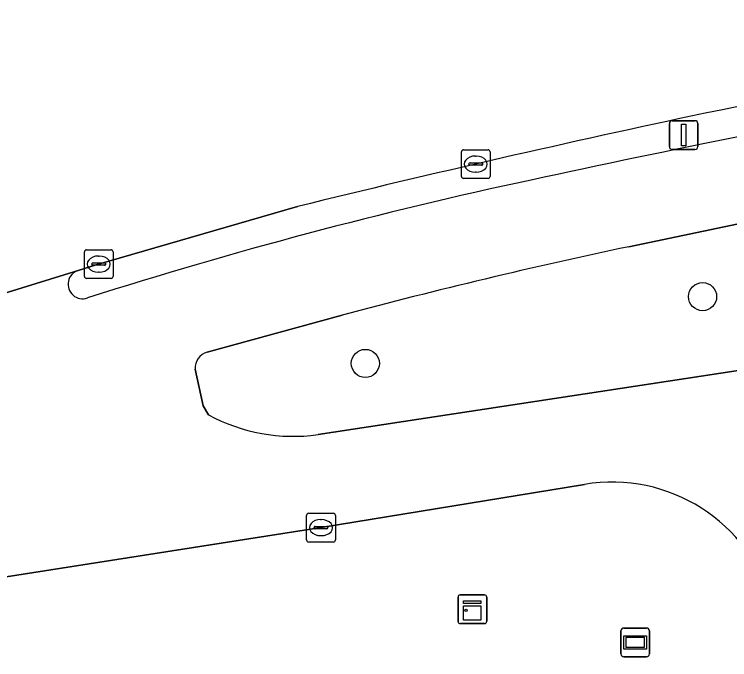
# Model space of a CAD drawing. Extents: x 159217 to 160349, y 381246 to 382172.
# Drawn here: x 160086.88 to 160111.76, y 382102.51 to 382124.96 of the extents above; entities that cross this region are included whole.
import ezdxf

# ---------------------------------------------------------------- set-up
doc = ezdxf.new("R2010")
doc.units = 0
for name, color, linetype in [('IMGEO_Berm_groen', 7, 'Continuous'), ('IMGEO_Berm_open', 7, 'Continuous'), ('IMGEO_Boom', 7, 'Continuous'), ('IMGEO_Fietspad_gesloten', 7, 'Continuous'), ('IMGEO_Kast', 7, 'Continuous'), ('IMGEO_Kolk', 7, 'Continuous'), ('IMGEO_Lichtmast', 7, 'Continuous'), ('IMGEO_Reclamebord', 7, 'Continuous'), ('IMGEO_Rijbaan_regionaal_gesloten', 7, 'Continuous'), ('IMGEO_Voetpad_open', 7, 'Continuous')]:
    doc.layers.add(name, color=color, linetype=linetype)

msp = doc.modelspace()

# ---------------------------------------------------------------- linework, layer by layer
at = {"layer": 'IMGEO_Berm_groen'}
for points in [[(160116.93, 382114.496), (160116.195, 382118.514), (160115.824, 382118.451), (160108.252, 382116.872)], [(160098.281, 382114.492), (160093.583, 382113.204)], [(160097.443, 382110.336), (160115.487, 382113.092), (160116.93, 382114.496)], [(160093.17, 382112.619), (160093.447, 382111.337), (160093.636, 382111.029)]]:
    msp.add_lwpolyline(points, dxfattribs=at)
for centre, radius, start, end in [((160148.898, 381924.511), 196.609, 101.931, 104.91872), ((160093.742, 382112.653), 0.573, 106.1324, 183.4248), ((160096.591, 382116.46), 6.183, 241.4487, 277.9178)]:
    msp.add_arc(centre, radius, start, end, dxfattribs=at)
at = {"layer": 'IMGEO_Berm_open'}
msp.add_lwpolyline([(160096.734, 382118.273), (160089.729, 382116.243), (160089.097, 382116.051)], dxfattribs=at)
for centre, radius, start, end in [((160203.683, 381655.947), 474.723, 98.89961, 101.2695), ((160198.169, 381690.722), 438.511, 100.31809, 102.28686), ((160208.375, 381662.979), 468.781, 101.9998, 103.77741), ((160138.707, 381960.627), 162.135, 102.05272, 107.69637), ((160089.257, 382115.569), 0.507, 108.3289, 289.0411)]:
    msp.add_arc(centre, radius, start, end, dxfattribs=at)
at = {"layer": 'IMGEO_Boom'}
for centre in [(160110.817, 382115.136), (160099.088, 382112.813)]:
    msp.add_circle(centre, 0.489, dxfattribs=at)
at = {"layer": 'IMGEO_Fietspad_gesloten'}
for points in [[(160108.252, 382116.872), (160115.824, 382118.451), (160116.195, 382118.514), (160129.309, 382120.737)], [(160089.097, 382116.051), (160084.71, 382114.692)], [(160093.583, 382113.204), (160098.281, 382114.492)], [(160115.487, 382113.092), (160097.443, 382110.336)], [(160093.636, 382111.029), (160093.447, 382111.337), (160093.17, 382112.619)], [(160068.082, 382102.51), (160079.485, 382104.335), (160080.813, 382104.484), (160097.547, 382107.103), (160106.708, 382108.608)]]:
    msp.add_lwpolyline(points, dxfattribs=at)
for centre, radius, start, end in [((160198.169, 381690.722), 438.511, 100.31809, 102.28686), ((160138.707, 381960.627), 162.135, 102.05272, 107.69637), ((160148.898, 381924.511), 196.609, 101.931, 104.91872), ((160089.257, 382115.569), 0.507, 108.3289, 289.0411), ((160093.742, 382112.653), 0.573, 106.1324, 183.4248), ((160096.591, 382116.46), 6.183, 241.4487, 277.9178), ((160107.664, 382102.891), 5.796, 15.5172, 99.4962)]:
    msp.add_arc(centre, radius, start, end, dxfattribs=at)
at = {"layer": 'IMGEO_Kast'}
for p, q in [((160102.311, 382103.838), (160102.311, 382104.679)), ((160102.311, 382104.679), (160102.311, 382103.838)), ((160102.386, 382104.763), (160103.227, 382104.763)), ((160103.227, 382104.763), (160102.386, 382104.763)), ((160103.311, 382104.688), (160103.311, 382103.847)), ((160103.311, 382103.847), (160103.311, 382104.688)), ((160103.236, 382103.763), (160102.395, 382103.763)), ((160102.395, 382103.763), (160103.236, 382103.763))]:
    msp.add_line(p, q, dxfattribs=at)
for points in [[(160102.506, 382104.553), (160103.106, 382104.553), (160103.106, 382104.468), (160102.506, 382104.468), (160102.506, 382104.553)], [(160102.506, 382104.378), (160103.106, 382104.378), (160103.106, 382103.889), (160102.506, 382103.889), (160102.506, 382104.378)]]:
    msp.add_lwpolyline(points, dxfattribs=at)
msp.add_circle((160102.59, 382104.227), 0.0377, dxfattribs=at)
for centre, start, end in [((160102.389, 382104.685), 92.4484, 184.2845), ((160102.389, 382104.685), 92.4484, 184.2845), ((160103.233, 382104.685), 2.4484, 94.2845), ((160103.233, 382104.685), 2.4484, 94.2845), ((160102.389, 382103.841), 182.4484, 274.2845), ((160102.389, 382103.841), 182.4484, 274.2845), ((160103.233, 382103.841), 272.4484, 4.2845), ((160103.233, 382103.841), 272.4484, 4.2845)]:
    msp.add_arc(centre, 0.0779, start, end, dxfattribs=at)
at = {"layer": 'IMGEO_Kolk'}
for p, q in [((160102.503, 382120.246), (160103.355, 382120.246)), ((160102.428, 382119.32), (160102.428, 382120.172)), ((160102.916, 382120.026), (160102.941, 382120.026)), ((160103.429, 382120.172), (160103.429, 382119.32)), ((160102.687, 382119.74), (160102.687, 382119.752)), ((160102.73, 382119.789), (160103.128, 382119.789)), ((160103.171, 382119.752), (160103.171, 382119.74)), ((160103.125, 382119.703), (160102.727, 382119.703)), ((160103.355, 382119.246), (160102.503, 382119.246)), ((160102.939, 382119.466), (160102.914, 382119.466)), ((160089.391, 382116.768), (160090.243, 382116.768)), ((160089.316, 382115.842), (160089.316, 382116.694)), ((160089.804, 382116.548), (160089.829, 382116.548)), ((160090.317, 382116.694), (160090.317, 382115.842)), ((160089.575, 382116.262), (160089.575, 382116.274)), ((160089.618, 382116.311), (160090.016, 382116.311)), ((160090.059, 382116.274), (160090.059, 382116.262)), ((160090.013, 382116.225), (160089.615, 382116.225)), ((160090.243, 382115.768), (160089.391, 382115.768)), ((160089.827, 382115.988), (160089.802, 382115.988)), ((160097.121, 382107.603), (160097.973, 382107.603)), ((160097.046, 382106.677), (160097.046, 382107.529)), ((160097.534, 382107.383), (160097.559, 382107.383)), ((160098.047, 382107.529), (160098.047, 382106.677)), ((160097.305, 382107.097), (160097.305, 382107.109)), ((160097.743, 382107.06), (160097.345, 382107.06)), ((160097.348, 382107.146), (160097.746, 382107.146)), ((160097.789, 382107.109), (160097.789, 382107.097)), ((160097.557, 382106.823), (160097.532, 382106.823)), ((160097.973, 382106.603), (160097.121, 382106.603))]:
    msp.add_line(p, q, dxfattribs=at)
for points in [[(160102.503, 382120.246), (160103.355, 382120.246)], [(160102.428, 382119.32), (160102.428, 382120.172)], [(160103.429, 382120.172), (160103.429, 382119.32)], [(160103.355, 382119.246), (160102.503, 382119.246)], [(160089.391, 382116.768), (160090.243, 382116.768)], [(160089.316, 382115.842), (160089.316, 382116.694)], [(160090.317, 382116.694), (160090.317, 382115.842)], [(160090.243, 382115.768), (160089.391, 382115.768)], [(160097.121, 382107.603), (160097.973, 382107.603)], [(160097.046, 382106.677), (160097.046, 382107.529)], [(160098.047, 382107.529), (160098.047, 382106.677)], [(160097.973, 382106.603), (160097.121, 382106.603)]]:
    msp.add_lwpolyline(points, dxfattribs=at)
for centre, radius, start, end in [((160102.505, 382120.17), 0.0765, 91.552, 178.448), ((160102.505, 382120.17), 0.0765, 91.552, 178.448), ((160103.353, 382120.17), 0.0765, 1.552, 88.448), ((160103.353, 382120.17), 0.0765, 1.552, 88.448), ((160102.727, 382119.749), 0.0403, 85.8775, 175.7526), ((160102.724, 382119.739), 0.0366, 178.938, 274.7102), ((160103.128, 382119.746), 0.043, 264.8664, 352.4533), ((160103.132, 382119.751), 0.0386, 1.7309, 96.639), ((160102.505, 382119.322), 0.0765, 181.552, 268.448), ((160102.505, 382119.322), 0.0765, 181.552, 268.448), ((160103.353, 382119.322), 0.0765, 271.552, 358.448), ((160103.353, 382119.322), 0.0765, 271.552, 358.448), ((160089.393, 382116.692), 0.0765, 91.552, 178.448), ((160089.393, 382116.692), 0.0765, 91.552, 178.448), ((160090.241, 382116.692), 0.0765, 1.552, 88.448), ((160090.241, 382116.692), 0.0765, 1.552, 88.448), ((160089.615, 382116.271), 0.0403, 85.8775, 175.7526), ((160089.612, 382116.261), 0.0366, 178.938, 274.7102), ((160090.016, 382116.268), 0.043, 264.8664, 352.4533), ((160090.02, 382116.273), 0.0386, 1.7309, 96.639), ((160089.393, 382115.844), 0.0765, 181.552, 268.448), ((160089.393, 382115.844), 0.0765, 181.552, 268.448), ((160090.241, 382115.844), 0.0765, 271.552, 358.448), ((160090.241, 382115.844), 0.0765, 271.552, 358.448), ((160097.123, 382107.527), 0.0765, 91.552, 178.448), ((160097.123, 382107.527), 0.0765, 91.552, 178.448), ((160097.971, 382107.527), 0.0765, 1.552, 88.448), ((160097.971, 382107.527), 0.0765, 1.552, 88.448), ((160097.345, 382107.106), 0.0403, 85.8775, 175.7526), ((160097.342, 382107.096), 0.0366, 178.938, 274.7102), ((160097.746, 382107.103), 0.043, 264.8664, 352.4533), ((160097.75, 382107.108), 0.0386, 1.7309, 96.639), ((160097.123, 382106.679), 0.0765, 181.552, 268.448), ((160097.123, 382106.679), 0.0765, 181.552, 268.448), ((160097.971, 382106.679), 0.0765, 271.552, 358.448), ((160097.971, 382106.679), 0.0765, 271.552, 358.448)]:
    msp.add_arc(centre, radius, start, end, dxfattribs=at)
for centre, major_axis, ratio, start_param, end_param in [((160102.915, 382119.746), (-0.387, 0.002), 0.722429, 4.712389, 7.853982), ((160102.94, 382119.746), (-0.39, 0.002), 0.717154, 1.570796, 4.712389), ((160089.803, 382116.268), (-0.387, 0.002), 0.722429, 4.712389, 7.853982), ((160089.828, 382116.268), (-0.39, 0.002), 0.717154, 1.570796, 4.712389), ((160097.533, 382107.103), (-0.387, 0.002), 0.722429, 4.712389, 7.853982), ((160097.558, 382107.103), (-0.39, 0.002), 0.717154, 1.570796, 4.712389)]:
    msp.add_ellipse(centre, major_axis=major_axis, ratio=ratio, start_param=start_param, end_param=end_param, dxfattribs=at)
at = {"layer": 'IMGEO_Lichtmast'}
for p, q in [((160109.763, 382121.255), (160110.553, 382121.255)), ((160110.553, 382121.255), (160109.763, 382121.255)), ((160109.663, 382120.355), (160109.663, 382121.155)), ((160109.663, 382121.155), (160109.663, 382120.355)), ((160110.653, 382121.155), (160110.653, 382120.355)), ((160110.653, 382120.355), (160110.653, 382121.155)), ((160110.553, 382120.255), (160109.763, 382120.255)), ((160109.763, 382120.255), (160110.553, 382120.255))]:
    msp.add_line(p, q, dxfattribs=at)
msp.add_lwpolyline([(160110.083, 382121.13), (160110.233, 382121.13), (160110.233, 382120.38), (160110.083, 382120.38), (160110.083, 382121.13)], dxfattribs=at)
for centre, start, end in [((160109.763, 382121.155), 90, 180), ((160109.763, 382121.155), 90, 180), ((160110.553, 382121.155), 0, 90), ((160110.553, 382121.155), 360, 90), ((160109.763, 382120.355), 180, 270), ((160109.763, 382120.355), 180, 270), ((160110.553, 382120.355), 270, 0), ((160110.553, 382120.355), 270, 0)]:
    msp.add_arc(centre, 0.1, start, end, dxfattribs=at)
at = {"layer": 'IMGEO_Reclamebord'}
for p, q in [((160108.077, 382103.61), (160108.867, 382103.61)), ((160108.867, 382103.61), (160108.077, 382103.61)), ((160107.977, 382102.71), (160107.977, 382103.51)), ((160107.977, 382103.51), (160107.977, 382102.71)), ((160108.967, 382103.51), (160108.967, 382102.71)), ((160108.967, 382102.71), (160108.967, 382103.51)), ((160108.867, 382102.61), (160108.077, 382102.61)), ((160108.077, 382102.61), (160108.867, 382102.61))]:
    msp.add_line(p, q, dxfattribs=at)
for points in [[(160108.078, 382103.342), (160108.866, 382103.342), (160108.866, 382102.878), (160108.078, 382102.878), (160108.078, 382103.342)], [(160108.143, 382103.277), (160108.143, 382102.943), (160108.801, 382102.943), (160108.801, 382103.277), (160108.143, 382103.277)]]:
    msp.add_lwpolyline(points, dxfattribs=at)
for centre, start, end in [((160108.077, 382103.51), 90, 180), ((160108.077, 382103.51), 90, 180), ((160108.867, 382103.51), 0, 90), ((160108.867, 382103.51), 360, 90), ((160108.077, 382102.71), 180, 270), ((160108.077, 382102.71), 180, 270), ((160108.867, 382102.71), 270, 0), ((160108.867, 382102.71), 270, 0)]:
    msp.add_arc(centre, 0.1, start, end, dxfattribs=at)
at = {"layer": 'IMGEO_Rijbaan_regionaal_gesloten'}
msp.add_lwpolyline([(160081.495, 382124.143), (160080.569, 382123.737), (160080.246, 382123.651), (160075.542, 382122.395), (160075.402, 382122.358), (160071.085, 382120.763), (160070.461, 382120.535), (160073.297, 382118.105), (160076.396, 382115.45), (160079.37, 382112.901), (160084.587, 382114.654), (160084.71, 382114.692), (160089.097, 382116.051), (160089.729, 382116.243), (160096.734, 382118.273)], dxfattribs=at)
for centre, radius, start, end in [((160203.683, 381655.947), 474.723, 98.89961, 101.2695), ((160208.375, 381662.979), 468.781, 101.9998, 103.77741)]:
    msp.add_arc(centre, radius, start, end, dxfattribs=at)
at = {"layer": 'IMGEO_Voetpad_open'}
msp.add_lwpolyline([(160106.708, 382108.608), (160097.547, 382107.103), (160080.813, 382104.484), (160079.485, 382104.335), (160068.082, 382102.51)], dxfattribs=at)
msp.add_arc((160107.664, 382102.891), 5.796, 15.5172, 99.4962, dxfattribs=at)

doc.saveas('drawing.dxf')
